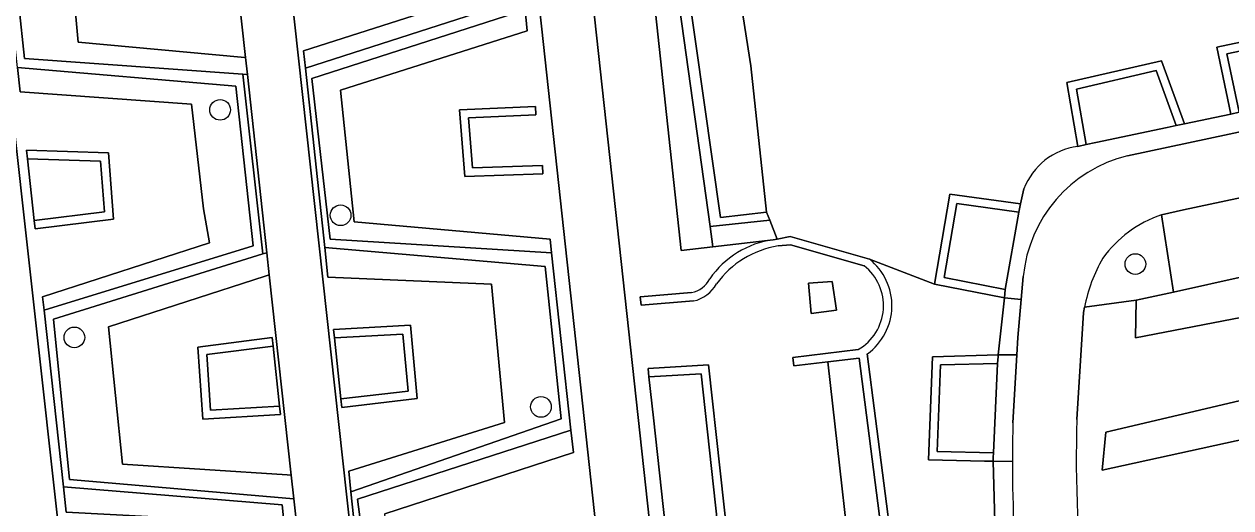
# Model space of a CAD drawing. Extents: x 161248 to 161848, y 384871 to 385383.
# Drawn here: x 161423 to 161480.1, y 385242.8 to 385265.7 of the extents above; entities that cross this region are included whole.
import ezdxf

# ---------------------------------------------------------------- set-up
doc = ezdxf.new("R2010")
doc.units = 0
for name, color, linetype in [('IMGEO_Boom', 7, 'Continuous'), ('IMGEO_Groenvoorziening', 7, 'Continuous'), ('IMGEO_Haag', 7, 'Continuous'), ('IMGEO_Voetpad_gesloten', 7, 'Continuous'), ('IMGEO_Voetpad_halfverhard', 7, 'Continuous')]:
    doc.layers.add(name, color=color, linetype=linetype)

msp = doc.modelspace()

# ---------------------------------------------------------------- linework, layer by layer
at = {"layer": 'IMGEO_Boom'}
for centre in [(161432.269, 385261.676), (161437.969, 385256.686), (161475.559, 385254.376), (161425.374, 385250.904), (161447.446, 385247.616)]:
    msp.add_circle(centre, 0.489, dxfattribs=at)
at = {"layer": 'IMGEO_Groenvoorziening'}
for points in [[(161448.561, 385279.125), (161456.941, 385202.081)], [(161454.347, 385202.387), (161447.464, 385265.643), (161447.356, 385266.631), (161446.027, 385278.851)], [(161433.241, 385240.471), (161433.009, 385242.21), (161424.99, 385242.64), (161424.859, 385243.829), (161423.939, 385252.201), (161423.87, 385252.826), (161431.773, 385255.377), (161431.49, 385256.989), (161430.921, 385261.953), (161422.803, 385262.533), (161422.677, 385263.679), (161421.736, 385272.239), (161432.024, 385275.324), (161432.093, 385274.701), (161432.307, 385274.761), (161432.146, 385276.236), (161432.054, 385277.28)], [(161434.519, 385277.47), (161434.657, 385276.176), (161442.819, 385201.926)], [(161420.958, 385274.927), (161424.688, 385241.361), (161428.873, 385202.927), (161429.068, 385201.28)], [(161528.89, 385273.943), (161528.915, 385274.821), (161498.8, 385271.412), (161496.36, 385271.057), (161482.097, 385269.507), (161475.796, 385268.727), (161472.376, 385268.547), (161472.078, 385271.058), (161458.327, 385269.491), (161456.697, 385268.111), (161457.378, 385263.764), (161458.107, 385256.832), (161458.276, 385256.462), (161458.624, 385255.551), (161459.232, 385255.687), (161462.979, 385254.612), (161466.052, 385253.427), (161466.784, 385257.687), (161470.131, 385257.22), (161470.286, 385257.931)], [(161472.317, 385262.965), (161476.801, 385264.003), (161477.881, 385261.013), (161480.077, 385261.477), (161479.421, 385264.637), (161488.021, 385266.454), (161488.882, 385263.338), (161492.983, 385264.205), (161492.559, 385267.717), (161497.214, 385268.453), (161497.979, 385265.261), (161500, 385265.688), (161502.293, 385266.172), (161501.641, 385269.352), (161516.04, 385272.228), (161521.072, 385272.985), (161521.453, 385270.258), (161522.068, 385270.396), (161522.68, 385270.482), (161523.003, 385270.55), (161526.725, 385271.337)], [(161436.666, 385234.946), (161435.756, 385243.26), (161435.569, 385243.274), (161425.152, 385244.177), (161424.395, 385251.774), (161434.288, 385254.855), (161433.347, 385263.361), (161423.015, 385264.104), (161422.212, 385271.692)], [(161475.187, 385259.5), (161503.084, 385265.452), (161528.939, 385270.93)], [(161454.377, 385267.586), (161455.944, 385256.58), (161458.107, 385256.832), (161457.378, 385263.764), (161456.697, 385268.111)], [(161458.435, 385255.529), (161455.579, 385255.195), (161454.076, 385255.02), (161452.751, 385267.321)], [(161439.349, 385235.283), (161438.458, 385243.592), (161438.353, 385244.573), (161445.714, 385246.876), (161445.099, 385253.427), (161437.368, 385253.761), (161437.218, 385255.156), (161436.308, 385263.646), (161436.22, 385264.471), (161443.663, 385266.845)], [(161446.159, 385266.821), (161436.308, 385263.646), (161437.218, 385255.156), (161447.648, 385254.269), (161448.408, 385247.046), (161438.458, 385243.592), (161439.349, 385235.283)], [(161439.759, 385235.674), (161438.767, 385243.246), (161448.861, 385246.515), (161447.944, 385254.916), (161437.481, 385255.56), (161436.602, 385263.164), (161446.69, 385266.409)], [(161446.69, 385266.409), (161446.798, 385265.414), (161437.956, 385262.601), (161438.603, 385256.382), (161447.875, 385255.552), (161447.944, 385254.916), (161448.861, 385246.515), (161448.977, 385245.453), (161440.056, 385242.557)], [(161502.293, 385266.172), (161500, 385265.688), (161497.979, 385265.261), (161497.588, 385265.178), (161493.376, 385264.288), (161492.983, 385264.205), (161488.882, 385263.338), (161488.49, 385263.255), (161484.648, 385262.443), (161484.257, 385262.36), (161480.468, 385261.56), (161480.077, 385261.477), (161477.881, 385261.013), (161477.486, 385260.929), (161477.061, 385260.839), (161473.685, 385260.126), (161473.232, 385260.03), (161472.84, 385259.947)], [(161422.677, 385263.679), (161433.009, 385262.795), (161433.834, 385255.244), (161423.939, 385252.201), (161424.859, 385243.829), (161435.207, 385242.982), (161435.975, 385235.413)], [(161472.84, 385259.947), (161472.317, 385262.965)], [(161505.457, 385258.126), (161505.445, 385258.686), (161504.722, 385258.54), (161504.669, 385256.771), (161497.795, 385255.247), (161497.942, 385254.154), (161496.9, 385253.905), (161496.639, 385255.049), (161491.949, 385254.132), (161490.665, 385253.808), (161475.565, 385250.884), (161475.6, 385252.661), (161473.155, 385252.34), (161473.109, 385252.083), (161472.795, 385247.017)], [(161470.286, 385257.931), (161470.131, 385257.22), (161470.046, 385256.828), (161469.409, 385253.171), (161469.366, 385252.772), (161470.162, 385252.695), (161470.257, 385253.782)], [(161473.155, 385252.34), (161475.6, 385252.661), (161477.362, 385253.052), (161476.791, 385256.701)], [(161462.979, 385254.612), (161459.232, 385255.687), (161458.624, 385255.551), (161458.435, 385255.529)], [(161458.659, 385255.232), (161459.243, 385255.287), (161462.731, 385254.298)], [(161462.731, 385254.298), (161459.243, 385255.287), (161458.659, 385255.232)], [(161470.324, 385230.653), (161466.969, 385230.454), (161466.183, 385238.176), (161469.292, 385238.397), (161468.933, 385241.602), (161468.839, 385245.04), (161468.419, 385245.05), (161465.772, 385245.11), (161465.958, 385249.993), (161469.078, 385250.075), (161469.366, 385252.772), (161466.052, 385253.427), (161462.979, 385254.612)], [(161454.571, 385253.024), (161452.14, 385252.824), (161452.183, 385252.427), (161454.654, 385252.629)], [(161454.654, 385252.629), (161452.183, 385252.427), (161452.14, 385252.824), (161454.571, 385253.024)], [(161462.453, 385250.327), (161459.354, 385249.953), (161459.402, 385249.556), (161461.01, 385249.75), (161462.501, 385249.93), (161467.542, 385210.694), (161465.494, 385210.534), (161463.656, 385210.391), (161463.532, 385208.541), (161457.019, 385208.106), (161457.063, 385207.708), (161463.908, 385208.165), (161464.032, 385210.019), (161467.993, 385210.328), (161462.882, 385250.129)], [(161457.894, 385200.691), (161464.641, 385201.375), (161464.536, 385202.069), (161464.139, 385202.017), (161459.341, 385201.381), (161459.05, 385201.342), (161458.941, 385201.364), (161458.669, 385205.147), (161458.607, 385206.751), (161457.167, 385206.751), (161457.063, 385207.708), (161457.019, 385208.106), (161463.532, 385208.541), (161463.656, 385210.391), (161465.494, 385210.534), (161462.825, 385234.268), (161461.265, 385234.115), (161460.95, 385236.681), (161462.483, 385236.75), (161461.01, 385249.75), (161459.402, 385249.556), (161459.354, 385249.953), (161462.453, 385250.327)], [(161462.882, 385250.129), (161467.993, 385210.328)], [(161469.957, 385250.082), (161469.078, 385250.075), (161469.07, 385250), (161469.035, 385249.674), (161468.844, 385245.44), (161468.834, 385245.228), (161468.839, 385245.04), (161469.745, 385245.029)], [(161469.769, 385246.866), (161469.957, 385250.082)], [(161469.745, 385245.029), (161468.839, 385245.04), (161468.933, 385241.602), (161469.292, 385238.397), (161470.048, 385238.456)]]:
    msp.add_lwpolyline(points, dxfattribs=at)
for points in [[(161435.071, 385275.188), (161435.188, 385274.099), (161443.073, 385273.025), (161443.663, 385266.845), (161436.22, 385264.471), (161436.308, 385263.646), (161446.159, 385266.821), (161445.494, 385274.308)], [(161425.557, 385264.886), (161424.971, 385271.285), (161432.202, 385273.716), (161432.415, 385273.779), (161432.307, 385274.761), (161432.093, 385274.701), (161422.212, 385271.692), (161423.015, 385264.104), (161433.347, 385263.361), (161433.557, 385263.347), (161433.469, 385264.154), (161433.258, 385264.172)], [(161432.415, 385273.779), (161432.202, 385273.716), (161424.971, 385271.285), (161425.557, 385264.886), (161433.258, 385264.172), (161433.469, 385264.154)], [(161453.862, 385267.502), (161453.899, 385267.235), (161455.45, 385256.162), (161458.276, 385256.462), (161458.107, 385256.832), (161455.944, 385256.58), (161454.377, 385267.586)], [(161455.579, 385255.195), (161455.45, 385256.162), (161453.899, 385267.235), (161453.862, 385267.502), (161452.751, 385267.321), (161454.076, 385255.02)], [(161436.602, 385263.164), (161437.481, 385255.56), (161447.944, 385254.916), (161447.875, 385255.552), (161438.603, 385256.382), (161437.956, 385262.601), (161446.798, 385265.414), (161446.69, 385266.409)], [(161479.894, 385264.328), (161483.731, 385265.138), (161484.257, 385262.36), (161484.648, 385262.443), (161484.122, 385265.221), (161487.736, 385265.985), (161488.49, 385263.255), (161488.882, 385263.338), (161488.021, 385266.454), (161479.421, 385264.637), (161480.077, 385261.477), (161480.468, 385261.56)], [(161483.731, 385265.138), (161479.894, 385264.328), (161480.468, 385261.56), (161484.257, 385262.36)], [(161433.834, 385255.244), (161433.009, 385262.795), (161422.677, 385263.679), (161422.803, 385262.533), (161430.921, 385261.953), (161431.49, 385256.989), (161431.773, 385255.377), (161423.87, 385252.826), (161423.939, 385252.201)], [(161473.232, 385260.03), (161472.776, 385262.661), (161476.545, 385263.533), (161477.486, 385260.929), (161477.881, 385261.013), (161476.801, 385264.003), (161472.317, 385262.965), (161472.84, 385259.947)], [(161433.557, 385263.347), (161433.347, 385263.361), (161434.288, 385254.855), (161434.48, 385254.913)], [(161476.545, 385263.533), (161472.776, 385262.661), (161473.232, 385260.03), (161473.685, 385260.126), (161477.061, 385260.839), (161477.486, 385260.929)], [(161447.188, 385261.832), (161447.206, 385261.433), (161444.019, 385261.292), (161444.206, 385258.93), (161447.523, 385259.044), (161447.536, 385258.644), (161443.838, 385258.518), (161443.588, 385261.673)], [(161444.206, 385258.93), (161444.019, 385261.292), (161447.206, 385261.433), (161447.188, 385261.832), (161443.588, 385261.673), (161443.838, 385258.518), (161447.536, 385258.644), (161447.523, 385259.044)], [(161423.517, 385256.039), (161427.233, 385256.504), (161426.988, 385259.637), (161423.107, 385259.765), (161423.151, 385259.363), (161426.617, 385259.249), (161426.804, 385256.854), (161423.473, 385256.437)], [(161423.517, 385256.039), (161423.473, 385256.437), (161423.151, 385259.363), (161423.107, 385259.765), (161426.988, 385259.637), (161427.233, 385256.504)], [(161426.617, 385259.249), (161423.151, 385259.363), (161423.473, 385256.437), (161426.804, 385256.854)], [(161496.639, 385255.049), (161496.9, 385253.905), (161497.942, 385254.154), (161497.795, 385255.247), (161504.669, 385256.771), (161504.722, 385258.54), (161503.235, 385258.258), (161496.365, 385256.956), (161495.314, 385256.757), (161494.073, 385256.484), (161486.774, 385254.882), (161484.457, 385254.373), (161481.903, 385253.812), (161480.761, 385253.805), (161477.362, 385253.052), (161475.6, 385252.661), (161475.565, 385250.884), (161490.665, 385253.808), (161491.949, 385254.132)], [(161483.62, 385258.174), (161477.833, 385256.943), (161476.791, 385256.701), (161477.362, 385253.052), (161480.761, 385253.805), (161481.903, 385253.812), (161484.457, 385254.373)], [(161469.409, 385253.171), (161466.512, 385253.744), (161467.113, 385257.237), (161470.046, 385256.828), (161470.131, 385257.22), (161466.784, 385257.687), (161466.052, 385253.427), (161469.366, 385252.772)], [(161470.046, 385256.828), (161467.113, 385257.237), (161466.512, 385253.744), (161469.409, 385253.171)], [(161458.435, 385255.529), (161458.624, 385255.551), (161458.276, 385256.462), (161455.45, 385256.162), (161455.579, 385255.195)], [(161437.218, 385255.156), (161437.368, 385253.761), (161445.099, 385253.427), (161445.714, 385246.876), (161438.353, 385244.573), (161438.458, 385243.592), (161448.408, 385247.046), (161447.648, 385254.269)], [(161434.404, 385253.811), (161434.595, 385253.869), (161434.48, 385254.913), (161434.288, 385254.855), (161424.395, 385251.774), (161425.152, 385244.177), (161435.569, 385243.274), (161435.756, 385243.26), (161435.633, 385244.388), (161435.445, 385244.399), (161427.658, 385244.902), (161426.991, 385251.406)], [(161434.595, 385253.869), (161434.404, 385253.811), (161426.991, 385251.406), (161427.658, 385244.902), (161435.445, 385244.399), (161435.633, 385244.388)], [(161461.222, 385253.558), (161460.092, 385253.471), (161460.232, 385252.03), (161461.418, 385252.194)], [(161461.222, 385253.558), (161461.418, 385252.194), (161460.232, 385252.03), (161460.092, 385253.471)], [(161473.992, 385244.621), (161490.332, 385248.209), (161502.613, 385251.185), (161504.571, 385251.56), (161504.567, 385253.408), (161500.486, 385252.529), (161497.449, 385252.035), (161494.69, 385251.249), (161474.17, 385246.425)], [(161494.69, 385251.249), (161497.449, 385252.035), (161500.486, 385252.529), (161504.567, 385253.408), (161504.571, 385251.56), (161502.613, 385251.185), (161490.332, 385248.209), (161473.992, 385244.621), (161474.17, 385246.425)], [(161470.162, 385252.695), (161469.366, 385252.772), (161469.078, 385250.075), (161469.957, 385250.082), (161470.005, 385250.893)], [(161441.272, 385251.488), (161441.591, 385248.011), (161438.029, 385247.594), (161437.986, 385247.992), (161437.677, 385250.878), (161437.634, 385251.276)], [(161440.909, 385251.066), (161441.157, 385248.363), (161437.986, 385247.992), (161438.029, 385247.594), (161441.591, 385248.011), (161441.272, 385251.488), (161437.634, 385251.276), (161437.677, 385250.878)], [(161437.677, 385250.878), (161437.986, 385247.992), (161441.157, 385248.363), (161440.909, 385251.066)], [(161431.445, 385247.031), (161431.218, 385250.448), (161434.726, 385250.893), (161434.77, 385250.495), (161435.085, 385247.65), (161435.129, 385247.252)], [(161431.818, 385247.454), (161431.642, 385250.099), (161434.77, 385250.495), (161434.726, 385250.893), (161431.218, 385250.448), (161431.445, 385247.031), (161435.129, 385247.252), (161435.085, 385247.65)], [(161435.085, 385247.65), (161434.77, 385250.495), (161431.642, 385250.099), (161431.818, 385247.454)], [(161463.874, 385234.347), (161462.825, 385234.268), (161465.494, 385210.534), (161467.542, 385210.694), (161462.501, 385249.93), (161461.01, 385249.75), (161462.483, 385236.75), (161463.642, 385236.745)], [(161468.834, 385245.228), (161468.844, 385245.44), (161466.187, 385245.501), (161466.343, 385249.603), (161469.035, 385249.674), (161469.07, 385250), (161469.078, 385250.075), (161465.958, 385249.993), (161465.772, 385245.11), (161468.419, 385245.05), (161468.839, 385245.04)], [(161452.554, 385249.031), (161455.016, 385249.183), (161456.584, 385234.873), (161454.155, 385234.359), (161454.199, 385233.959), (161457.021, 385234.557), (161455.372, 385249.606), (161452.51, 385249.429)], [(161457.021, 385234.557), (161454.199, 385233.959), (161454.155, 385234.359), (161452.765, 385247.097), (161452.554, 385249.031), (161452.51, 385249.429), (161455.372, 385249.606)], [(161469.035, 385249.674), (161466.343, 385249.603), (161466.187, 385245.501), (161468.844, 385245.44)], [(161452.765, 385247.097), (161454.155, 385234.359), (161456.584, 385234.873), (161455.016, 385249.183), (161452.554, 385249.031)], [(161438.767, 385243.246), (161439.759, 385235.674), (161450.111, 385235.054), (161450.031, 385235.796), (161440.58, 385236.472), (161440.056, 385242.557), (161448.977, 385245.453), (161448.861, 385246.515)], [(161426.14, 385232.179), (161435.975, 385235.413), (161435.207, 385242.982), (161424.859, 385243.829), (161424.99, 385242.64), (161433.009, 385242.21), (161433.241, 385240.471), (161433.786, 385235.418), (161426.055, 385232.95)]]:
    msp.add_lwpolyline(points, close=True, dxfattribs=at)
for centre, radius, start, end in [((161473.249, 385256.803), 3.17, 97.4071, 159.1645), ((161473.249, 385256.803), 3.17, 97.4071, 159.1645), ((161476.751, 385253.167), 6.523, 103.8716, 174.5932), ((161478.57, 385251.393), 5.598, 108.5317, 144.4242), ((161459.037, 385251.191), 4.38, 97.9016, 145.4452), ((161459.037, 385251.191), 4.38, 97.9016, 145.4452), ((161459.364, 385250.838), 4.451, 99.1102, 144.1994), ((161459.364, 385250.838), 4.451, 99.1102, 144.1994), ((161461.234, 385252.407), 2.812, 305.8859, 51.635), ((161461.234, 385252.407), 2.812, 305.8859, 51.635), ((161480.562, 385250.892), 7.547, 150.1351, 168.9377), ((161461.235, 385252.407), 2.411, 300.3424, 51.6484), ((161461.235, 385252.407), 2.411, 300.3424, 51.6484), ((161454.328, 385254.237), 1.238, 281.3418, 332.9721), ((161454.328, 385254.237), 1.238, 281.3418, 332.9721), ((161454.31, 385254.246), 1.653, 282.0021, 330.866), ((161454.31, 385254.246), 1.653, 282.0021, 330.866), ((161526.802, 385245.171), 54.039, 178.0421, 187.5666), ((161539.993, 385245.03), 70.248, 178.50225, 180.00072), ((161541.364, 385245.037), 71.619, 180.00639, 185.27228)]:
    msp.add_arc(centre, radius, start, end, dxfattribs=at)
at = {"layer": 'IMGEO_Haag'}
for points in [[(161436.666, 385234.946), (161435.756, 385243.26), (161435.569, 385243.274), (161425.152, 385244.177), (161424.395, 385251.774), (161434.288, 385254.855), (161433.347, 385263.361), (161423.015, 385264.104), (161422.212, 385271.692)], [(161446.159, 385266.821), (161436.308, 385263.646), (161437.218, 385255.156), (161447.648, 385254.269), (161448.408, 385247.046), (161438.458, 385243.592), (161439.349, 385235.283)], [(161439.759, 385235.674), (161438.767, 385243.246), (161448.861, 385246.515), (161447.944, 385254.916), (161437.481, 385255.56), (161436.602, 385263.164), (161446.69, 385266.409)], [(161422.677, 385263.679), (161433.009, 385262.795), (161433.834, 385255.244), (161423.939, 385252.201), (161424.859, 385243.829), (161435.207, 385242.982), (161435.975, 385235.413)], [(161462.979, 385254.612), (161459.232, 385255.687), (161458.624, 385255.551), (161458.435, 385255.529)], [(161458.659, 385255.232), (161459.243, 385255.287), (161462.731, 385254.298)], [(161454.571, 385253.024), (161452.14, 385252.824), (161452.183, 385252.427), (161454.654, 385252.629)], [(161462.453, 385250.327), (161459.354, 385249.953), (161459.402, 385249.556), (161461.01, 385249.75), (161462.501, 385249.93), (161467.542, 385210.694), (161465.494, 385210.534), (161463.656, 385210.391), (161463.532, 385208.541), (161457.019, 385208.106), (161457.063, 385207.708), (161463.908, 385208.165), (161464.032, 385210.019), (161467.993, 385210.328), (161462.882, 385250.129)]]:
    msp.add_lwpolyline(points, dxfattribs=at)
for points in [[(161453.862, 385267.502), (161453.899, 385267.235), (161455.45, 385256.162), (161458.276, 385256.462), (161458.107, 385256.832), (161455.944, 385256.58), (161454.377, 385267.586)], [(161479.894, 385264.328), (161483.731, 385265.138), (161484.257, 385262.36), (161484.648, 385262.443), (161484.122, 385265.221), (161487.736, 385265.985), (161488.49, 385263.255), (161488.882, 385263.338), (161488.021, 385266.454), (161479.421, 385264.637), (161480.077, 385261.477), (161480.468, 385261.56)], [(161473.232, 385260.03), (161472.776, 385262.661), (161476.545, 385263.533), (161477.486, 385260.929), (161477.881, 385261.013), (161476.801, 385264.003), (161472.317, 385262.965), (161472.84, 385259.947)], [(161444.206, 385258.93), (161444.019, 385261.292), (161447.206, 385261.433), (161447.188, 385261.832), (161443.588, 385261.673), (161443.838, 385258.518), (161447.536, 385258.644), (161447.523, 385259.044)], [(161423.517, 385256.039), (161427.233, 385256.504), (161426.988, 385259.637), (161423.107, 385259.765), (161423.151, 385259.363), (161426.617, 385259.249), (161426.804, 385256.854), (161423.473, 385256.437)], [(161469.409, 385253.171), (161466.512, 385253.744), (161467.113, 385257.237), (161470.046, 385256.828), (161470.131, 385257.22), (161466.784, 385257.687), (161466.052, 385253.427), (161469.366, 385252.772)], [(161440.909, 385251.066), (161441.157, 385248.363), (161437.986, 385247.992), (161438.029, 385247.594), (161441.591, 385248.011), (161441.272, 385251.488), (161437.634, 385251.276), (161437.677, 385250.878)], [(161431.818, 385247.454), (161431.642, 385250.099), (161434.77, 385250.495), (161434.726, 385250.893), (161431.218, 385250.448), (161431.445, 385247.031), (161435.129, 385247.252), (161435.085, 385247.65)], [(161468.834, 385245.228), (161468.844, 385245.44), (161466.187, 385245.501), (161466.343, 385249.603), (161469.035, 385249.674), (161469.07, 385250), (161469.078, 385250.075), (161465.958, 385249.993), (161465.772, 385245.11), (161468.419, 385245.05), (161468.839, 385245.04)], [(161452.554, 385249.031), (161455.016, 385249.183), (161456.584, 385234.873), (161454.155, 385234.359), (161454.199, 385233.959), (161457.021, 385234.557), (161455.372, 385249.606), (161452.51, 385249.429)]]:
    msp.add_lwpolyline(points, close=True, dxfattribs=at)
for centre, radius, start, end in [((161459.037, 385251.191), 4.38, 97.9016, 145.4452), ((161459.364, 385250.838), 4.451, 99.1102, 144.1994), ((161461.234, 385252.407), 2.812, 305.8859, 51.635), ((161461.235, 385252.407), 2.411, 300.3424, 51.6484), ((161454.328, 385254.237), 1.238, 281.3418, 332.9721), ((161454.31, 385254.246), 1.653, 282.0021, 330.866)]:
    msp.add_arc(centre, radius, start, end, dxfattribs=at)
at = {"layer": 'IMGEO_Voetpad_gesloten'}
for points in [[(161429.068, 385201.28), (161428.873, 385202.927), (161424.688, 385241.361), (161420.958, 385274.927)], [(161528.939, 385270.93), (161503.084, 385265.452), (161475.187, 385259.5)], [(161476.791, 385256.701), (161477.833, 385256.943), (161483.62, 385258.174), (161485.925, 385258.664), (161493.215, 385260.215), (161495.545, 385260.71), (161502.351, 385262.158), (161503.684, 385262.442), (161509.417, 385263.642)], [(161470.257, 385253.782), (161470.162, 385252.695), (161470.005, 385250.893), (161469.957, 385250.082), (161469.769, 385246.866)], [(161472.795, 385247.017), (161473.109, 385252.083), (161473.155, 385252.34)]]:
    msp.add_lwpolyline(points, dxfattribs=at)
for centre, radius, start, end in [((161476.751, 385253.167), 6.523, 103.8716, 174.5932), ((161478.57, 385251.393), 5.598, 108.5317, 144.4242), ((161480.562, 385250.892), 7.547, 150.1351, 168.9377), ((161526.802, 385245.171), 54.039, 178.0421, 187.5666), ((161539.993, 385245.03), 70.248, 178.50225, 180.00072), ((161541.364, 385245.037), 71.619, 180.00639, 185.27228)]:
    msp.add_arc(centre, radius, start, end, dxfattribs=at)
at = {"layer": 'IMGEO_Voetpad_halfverhard'}
for points in [[(161456.941, 385202.081), (161448.561, 385279.125)], [(161446.027, 385278.851), (161447.356, 385266.631), (161447.464, 385265.643), (161454.347, 385202.387)], [(161432.054, 385277.28), (161432.146, 385276.236), (161432.307, 385274.761), (161432.415, 385273.779), (161433.469, 385264.154), (161433.557, 385263.347), (161434.48, 385254.913), (161434.595, 385253.869), (161435.633, 385244.388), (161435.756, 385243.26), (161436.666, 385234.946), (161436.777, 385233.939), (161437.838, 385224.246), (161437.97, 385223.036), (161438.827, 385215.215), (161438.964, 385213.96), (161440.001, 385204.491), (161440.216, 385202.526), (161440.391, 385200.925)], [(161442.819, 385201.926), (161434.657, 385276.176)]]:
    msp.add_lwpolyline(points, dxfattribs=at)

doc.saveas('drawing.dxf')
